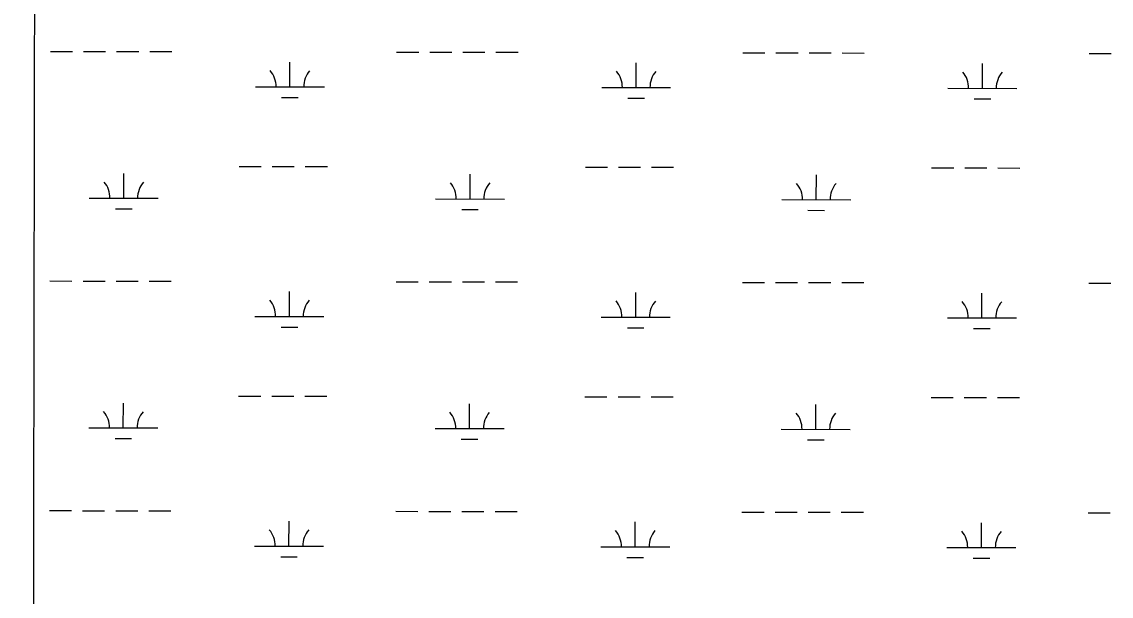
# Model space of a CAD drawing. Extents: x 3187622 to 3225504, y 800805 to 826213.
# Drawn here: x 3217982 to 3219561, y 816107 to 816939 of the extents above; entities that cross this region are included whole.
import ezdxf

# ---------------------------------------------------------------- set-up
doc = ezdxf.new("R2010")
doc.units = 0
doc.layers.add('V-GRID-MAJR', color=7, linetype='Continuous')
doc.layers.add('V-WETL-SWMP', color=7, linetype='Continuous')

msp = doc.modelspace()

# ---------------------------------------------------------------- linework, layer by layer
at = {"layer": 'V-GRID-MAJR'}
msp.add_spline([(3217981.911, 806194.152), (3217992.489, 812254.4180000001), (3218003.0700000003, 818316.626), (3218013.65, 824378.872), (3218013.653, 824380.775)], degree=3, dxfattribs=at)
at = {"layer": 'V-WETL-SWMP'}
for p, q in [((3218023.3512310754, 816896.0693289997), (3218055.3511336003, 816896.0041519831)), ((3218071.351084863, 816895.9715634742), (3218103.350987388, 816895.9063864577)), ((3218119.3509386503, 816895.873797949), (3218151.3508411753, 816895.8086209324)), ((3218167.350792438, 816895.776032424), (3218199.350694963, 816895.7108554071)), ((3218525.257702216, 816895.0470519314), (3218557.257604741, 816894.9818749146)), ((3218573.2575560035, 816894.9492864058), (3218605.2574585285, 816894.8841093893)), ((3218621.257409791, 816894.8515208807), (3218653.257312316, 816894.7863438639)), ((3218669.2572635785, 816894.7537553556), (3218701.2571661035, 816894.6885783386)), ((3219027.164173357, 816894.0247748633), (3219059.164075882, 816893.9595978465)), ((3219075.1640271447, 816893.9270093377), (3219107.1639296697, 816893.8618323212)), ((3219123.163880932, 816893.8292438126), (3219155.1637834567, 816893.7640667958)), ((3219171.163734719, 816893.7314782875), (3219203.163637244, 816893.6663012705)), ((3219529.0706444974, 816893.0024977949), (3219561.0705470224, 816892.9373207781)), ((3218370.5628652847, 816844.6200364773), (3218370.636159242, 816880.6199553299)), ((3218872.4693364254, 816843.597759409), (3218872.5426303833, 816879.5976782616)), ((3219374.375807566, 816842.5754823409), (3219374.449101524, 816878.5754011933)), ((3218320.563017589, 816844.7218755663), (3218420.56271298, 816844.5181973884)), ((3218822.46948873, 816843.6995984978), (3218922.4691841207, 816843.49592032)), ((3219324.375959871, 816842.6773214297), (3219424.375655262, 816842.4736432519)), ((3218358.531485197, 816829.2135126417), (3218382.53141209, 816829.1646298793)), ((3218860.437956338, 816828.1912355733), (3218884.4378832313, 816828.1423528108)), ((3219362.344427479, 816827.1689585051), (3219386.344354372, 816827.1200757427)), ((3218296.9200758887, 816729.3378127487), (3218328.9199784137, 816729.2726357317)), ((3218344.919929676, 816729.2400472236), (3218376.919832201, 816729.1748702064)), ((3218392.9197834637, 816729.1422816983), (3218424.9196859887, 816729.077104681)), ((3218798.8265470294, 816728.3155356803), (3218830.8264495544, 816728.2503586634)), ((3218846.826400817, 816728.2177701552), (3218878.826303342, 816728.152593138)), ((3218894.8262546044, 816728.1200046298), (3218926.8261571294, 816728.0548276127)), ((3219300.7330181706, 816727.2932586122), (3219332.7329206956, 816727.2280815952)), ((3219348.732871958, 816727.195493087), (3219380.7327744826, 816727.1303160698)), ((3219396.732725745, 816727.0977275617), (3219428.73262827, 816727.0325505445)), ((3218129.762055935, 816683.2481903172), (3218129.8353498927, 816719.24810917)), ((3218631.668527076, 816682.2259132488), (3218631.7418210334, 816718.2258321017)), ((3219133.5749982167, 816681.2036361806), (3219133.6482921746, 816717.2035550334)), ((3218079.76220824, 816683.3500294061), (3218179.76190363, 816683.146351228)), ((3218581.668679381, 816682.3277523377), (3218681.6683747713, 816682.1240741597)), ((3219083.575150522, 816681.3054752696), (3219183.574845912, 816681.1017970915)), ((3218117.730675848, 816667.8416664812), (3218141.7306027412, 816667.792783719)), ((3218619.637146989, 816666.8193894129), (3218643.6370738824, 816666.7705066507)), ((3219121.5436181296, 816665.7971123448), (3219145.543545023, 816665.7482295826)), ((3218022.673923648, 816563.3950788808), (3218054.673826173, 816563.329901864)), ((3218070.6737774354, 816563.2973133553), (3218102.6736799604, 816563.2321363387)), ((3218118.673631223, 816563.1995478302), (3218150.673533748, 816563.1343708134)), ((3218166.6734850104, 816563.101782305), (3218198.6733875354, 816563.036605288)), ((3218524.5803947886, 816562.3728018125), (3218556.5802973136, 816562.3076247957)), ((3218572.580248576, 816562.2750362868), (3218604.580151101, 816562.2098592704)), ((3218620.5801023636, 816562.1772707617), (3218652.5800048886, 816562.112093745)), ((3218668.579956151, 816562.0795052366), (3218700.579858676, 816562.0143282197)), ((3219026.48686593, 816561.3505247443), (3219058.486768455, 816561.2853477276)), ((3219074.4867197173, 816561.2527592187), (3219106.4866222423, 816561.1875822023)), ((3219122.4865735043, 816561.1549936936), (3219154.4864760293, 816561.0898166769)), ((3219170.4864272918, 816561.0572281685), (3219202.4863298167, 816560.9920511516)), ((3219528.3933370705, 816560.3282476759), (3219560.3932395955, 816560.2630706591)), ((3218369.885557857, 816511.9457863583), (3218369.9588518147, 816547.9457052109)), ((3218871.792028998, 816510.92350929), (3218871.865322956, 816546.9234281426)), ((3219373.6985001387, 816509.9012322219), (3219373.7717940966, 816545.9011510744)), ((3218319.8857101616, 816512.0476254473), (3218419.8854055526, 816511.8439472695)), ((3218821.792181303, 816511.0253483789), (3218921.7918766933, 816510.821670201)), ((3219323.6986524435, 816510.0030713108), (3219423.6983478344, 816509.7993931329)), ((3218357.8541777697, 816496.5392625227), (3218381.854104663, 816496.4903797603)), ((3218859.7606489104, 816495.5169854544), (3218883.760575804, 816495.4681026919)), ((3219361.6671200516, 816494.4947083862), (3219385.6670469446, 816494.4458256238)), ((3218296.2427684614, 816396.66356263), (3218328.2426709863, 816396.598385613)), ((3218344.242622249, 816396.5657971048), (3218376.242524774, 816396.5006200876)), ((3218392.2424760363, 816396.4680315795), (3218424.2423785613, 816396.4028545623)), ((3218798.149239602, 816395.6412855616), (3218830.149142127, 816395.5761085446)), ((3218846.1490933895, 816395.5435200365), (3218878.1489959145, 816395.4783430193)), ((3218894.148947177, 816395.4457545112), (3218926.148849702, 816395.3805774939)), ((3219300.055710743, 816394.6190084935), (3219332.055613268, 816394.5538314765)), ((3219348.0555645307, 816394.5212429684), (3219380.055467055, 816394.4560659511)), ((3219396.0554183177, 816394.423477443), (3219428.0553208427, 816394.3583004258)), ((3218129.0847485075, 816350.5739401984), (3218129.1580424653, 816386.5738590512)), ((3218630.9912196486, 816349.55166313), (3218631.064513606, 816385.5515819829)), ((3219132.8976907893, 816348.529386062), (3219132.970984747, 816384.5293049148)), ((3218079.0849008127, 816350.6757792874), (3218179.0845962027, 816350.4721011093)), ((3218580.9913719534, 816349.653502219), (3218680.991067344, 816349.4498240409)), ((3219082.8978430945, 816348.6312251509), (3219182.8975384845, 816348.4275469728)), ((3218117.053368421, 816335.1674163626), (3218141.053295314, 816335.1185336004)), ((3218618.9598395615, 816334.1451392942), (3218642.959766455, 816334.096256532)), ((3219120.866310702, 816333.122862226), (3219144.8662375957, 816333.0739794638)), ((3218021.9966162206, 816230.720828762), (3218053.9965187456, 816230.6556517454)), ((3218069.996470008, 816230.6230632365), (3218101.996372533, 816230.55788622)), ((3218117.9963237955, 816230.5252977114), (3218149.9962263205, 816230.4601206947)), ((3218165.996177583, 816230.4275321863), (3218197.996080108, 816230.3623551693)), ((3218523.9030873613, 816229.6985516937), (3218555.9029898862, 816229.6333746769)), ((3218571.9029411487, 816229.6007861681), (3218603.9028436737, 816229.5356091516)), ((3218619.902794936, 816229.503020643), (3218651.902697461, 816229.4378436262)), ((3218667.9026487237, 816229.4052551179), (3218699.9025512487, 816229.3400781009)), ((3219025.8095585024, 816228.6762746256), (3219057.8094610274, 816228.6110976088)), ((3219073.80941229, 816228.5785091), (3219105.809314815, 816228.5133320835)), ((3219121.809266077, 816228.4807435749), (3219153.809168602, 816228.4155665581)), ((3219169.8091198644, 816228.3829780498), (3219201.8090223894, 816228.3178010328)), ((3219527.716029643, 816227.6539975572), (3219559.715932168, 816227.5888205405)), ((3218369.2082504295, 816179.2715362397), (3218369.2815443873, 816215.2714550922)), ((3218871.1147215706, 816178.2492591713), (3218871.1880155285, 816214.2491780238)), ((3219373.0211927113, 816177.2269821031), (3219373.094486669, 816213.2269009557)), ((3218319.2084027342, 816179.3733753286), (3218419.208098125, 816179.1696971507)), ((3218821.1148738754, 816178.3510982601), (3218921.114569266, 816178.1474200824)), ((3219323.021345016, 816177.328821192), (3219423.0210404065, 816177.1251430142)), ((3218357.1768703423, 816163.8650124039), (3218381.1767972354, 816163.8161296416)), ((3218859.083341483, 816162.8427353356), (3218883.0832683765, 816162.7938525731)), ((3219360.989812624, 816161.8204582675), (3219384.989739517, 816161.771575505))]:
    msp.add_line(p, q, dxfattribs=at)
for centre, radius, start, end in [((3218315.3210641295, 816845.2073563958), 35.24628790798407, 359.1114801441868, 40.65513847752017), ((3218425.806599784, 816844.9823207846), 35.246287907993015, 139.11147836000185, 180.65513669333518), ((3218817.22753527, 816844.1850793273), 35.24628790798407, 359.1114801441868, 40.65513847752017), ((3218927.713070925, 816843.9600437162), 35.246287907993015, 139.11147836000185, 180.65513669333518), ((3219319.1340064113, 816843.1628022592), 35.24628790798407, 359.1114801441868, 40.65513847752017), ((3219429.6195420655, 816842.937766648), 35.246287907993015, 139.11147836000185, 180.65513669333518), ((3218074.52025478, 816683.8355102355), 35.24628790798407, 359.1114801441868, 40.65513847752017), ((3218185.0057904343, 816683.6104746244), 35.246287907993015, 139.11147836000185, 180.65513669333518), ((3218576.4267259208, 816682.8132331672), 35.24628790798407, 359.1114801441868, 40.65513847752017), ((3218686.9122615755, 816682.5881975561), 35.246287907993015, 139.11147836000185, 180.65513669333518), ((3219078.3331970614, 816681.790956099), 35.24628790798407, 359.1114801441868, 40.65513847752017), ((3219188.818732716, 816681.5659204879), 35.246287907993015, 139.11147836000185, 180.65513669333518), ((3218314.6437567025, 816512.5331062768), 35.24628790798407, 359.1114801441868, 40.65513847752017), ((3218425.129292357, 816512.3080706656), 35.246287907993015, 139.11147836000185, 180.65513669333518), ((3218816.550227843, 816511.5108292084), 35.24628790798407, 359.1114801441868, 40.65513847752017), ((3218927.0357634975, 816511.2857935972), 35.246287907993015, 139.11147836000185, 180.65513669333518), ((3219318.4566989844, 816510.4885521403), 35.24628790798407, 359.1114801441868, 40.65513847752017), ((3219428.942234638, 816510.2635165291), 35.246287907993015, 139.11147836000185, 180.65513669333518), ((3218073.8429473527, 816351.1612601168), 35.24628790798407, 359.1114801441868, 40.65513847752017), ((3218184.328483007, 816350.9362245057), 35.246287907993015, 139.11147836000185, 180.65513669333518), ((3218575.7494184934, 816350.1389830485), 35.24628790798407, 359.1114801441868, 40.65513847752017), ((3218686.234954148, 816349.9139474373), 35.246287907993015, 139.11147836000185, 180.65513669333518), ((3219077.655889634, 816349.1167059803), 35.24628790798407, 359.1114801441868, 40.65513847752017), ((3219188.1414252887, 816348.8916703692), 35.246287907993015, 139.11147836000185, 180.65513669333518), ((3218313.966449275, 816179.858856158), 35.24628790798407, 359.1114801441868, 40.65513847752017), ((3218424.451984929, 816179.6338205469), 35.246287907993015, 139.11147836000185, 180.65513669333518), ((3218815.872920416, 816178.8365790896), 35.24628790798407, 359.1114801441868, 40.65513847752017), ((3218926.35845607, 816178.6115434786), 35.246287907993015, 139.11147836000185, 180.65513669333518), ((3219317.779391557, 816177.8143020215), 35.24628790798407, 359.1114801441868, 40.65513847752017), ((3219428.2649272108, 816177.5892664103), 35.246287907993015, 139.11147836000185, 180.65513669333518)]:
    msp.add_arc(centre, radius, start, end, dxfattribs=at)

doc.saveas('drawing.dxf')
